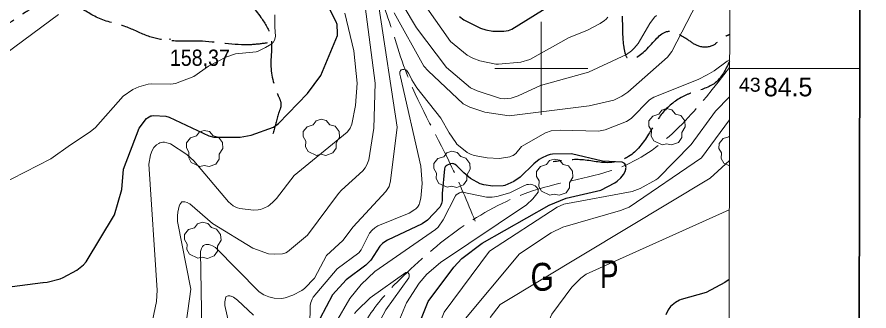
# Model space of a CAD drawing. Extents: x 480269 to 484877, y 4383588 to 4386804.
# Drawn here: x 483718.1 to 484176.2, y 4384369.5 to 4384527.7 of the extents above; entities that cross this region are included whole.
import ezdxf
from ezdxf.enums import TextEntityAlignment as Align

# ---------------------------------------------------------------- set-up
doc = ezdxf.new("R2010")
doc.units = 0
doc.header["$LTSCALE"] = 3.8
doc.linetypes.add('DOTTED', pattern=[1.5, 0.3, -1.2])
doc.linetypes.add('LONG_DASHED', pattern=[7.5, 6, -1.5])
for name, color, linetype, lineweight in [('1', 7, 'Continuous', 13), ('15', 7, 'LONG_DASHED', 13), ('2', 7, 'DOTTED', 13), ('29', 7, 'Continuous', 13), ('38', 7, 'Continuous', 25), ('7', 7, 'Continuous', 13), ('8', 7, 'Continuous', 25), ('9', 7, 'Continuous', 13)]:
    doc.layers.add(name, color=color, linetype=linetype, lineweight=lineweight)
doc.layers.add('31', color=7, linetype='Continuous')

msp = doc.modelspace()

# ---------------------------------------------------------------- linework, layer by layer
at = {"layer": '1'}
for p, q in [((484000, 4384525), (484000, 4384475)), ((483975, 4384500), (484025, 4384500)), ((484101.29, 4384500), (484171.38, 4384500))]:
    msp.add_line(p, q, dxfattribs=at)
at = {"layer": '1', "lineweight": 35}
msp.add_lwpolyline([(480458.83, 4386528.21), (484176.23, 4386519.28), (484170.33, 4384064.28), (480452.93, 4384073.22)], close=True, dxfattribs=at)
at = {"layer": '1'}
msp.add_lwpolyline([(480529.1, 4386456.6), (484105.5, 4386448.1), (484100.5, 4384135.8), (480523.1, 4384144.4)], close=True, dxfattribs=at)
at = {"layer": '15'}
for points in [[(483964.52, 4384417.8), (483951.06, 4384448.68), (483926.78, 4384499.37), (483913.95, 4384536.31), (483890.04, 4384574.77), (483862.67, 4384619.38), (483845.39, 4384685.86), (483830.06, 4384716.05), (483817.17, 4384740.02)], [(484101.29, 4384500.6), (484045.48, 4384448.04), (483998.27, 4384435.06), (483927.99, 4384390.47), (483897.86, 4384344.73), (483887.64, 4384310.17), (483864.35, 4384303.62)]]:
    msp.add_spline(points, degree=3, dxfattribs=at)
at = {"layer": '29'}
for points in [[(484065.04, 4384458.97), (484060.5, 4384461.09), (484059.09, 4384463.63), (484059.19, 4384466.61), (484057.82, 4384469.02), (484057.86, 4384471.77), (484060.02, 4384474.37), (484063.21, 4384475.37), (484064.86, 4384477.56), (484067.43, 4384478.39), (484070.29, 4384477.74), (484072.24, 4384475.47), (484075.05, 4384474.65), (484077.18, 4384471.8), (484077.42, 4384468.67), (484075.54, 4384465.52), (484075.54, 4384462.84), (484073.72, 4384460.23), (484070.1, 4384458.89), (484067.33, 4384459.52)], [(483879.15, 4384453.26), (483874.61, 4384455.38), (483873.2, 4384457.92), (483873.3, 4384460.9), (483871.93, 4384463.31), (483871.97, 4384466.06), (483874.13, 4384468.66), (483877.32, 4384469.66), (483878.97, 4384471.85), (483881.54, 4384472.68), (483884.4, 4384472.03), (483886.35, 4384469.76), (483889.16, 4384468.94), (483891.29, 4384466.09), (483891.53, 4384462.96), (483889.65, 4384459.81), (483889.65, 4384457.13), (483887.83, 4384454.52), (483884.21, 4384453.18), (483881.44, 4384453.81)], [(483816.33, 4384447.27), (483811.79, 4384449.39), (483810.38, 4384451.93), (483810.48, 4384454.91), (483809.11, 4384457.32), (483809.15, 4384460.07), (483811.31, 4384462.67), (483814.5, 4384463.67), (483816.15, 4384465.86), (483818.72, 4384466.69), (483821.58, 4384466.04), (483823.53, 4384463.77), (483826.34, 4384462.95), (483828.47, 4384460.1), (483828.71, 4384456.97), (483826.83, 4384453.82), (483826.83, 4384451.14), (483825.01, 4384448.53), (483821.39, 4384447.19), (483818.62, 4384447.82)], [(483949.46, 4384436.08), (483944.92, 4384438.2), (483943.51, 4384440.74), (483943.61, 4384443.72), (483942.24, 4384446.13), (483942.28, 4384448.88), (483944.44, 4384451.48), (483947.63, 4384452.48), (483949.28, 4384454.67), (483951.85, 4384455.5), (483954.71, 4384454.85), (483956.66, 4384452.58), (483959.47, 4384451.76), (483961.6, 4384448.91), (483961.84, 4384445.78), (483959.96, 4384442.63), (483959.96, 4384439.95), (483958.14, 4384437.34), (483954.52, 4384436), (483951.75, 4384436.63)], [(484004.63, 4384431.85), (484000.09, 4384433.97), (483998.68, 4384436.51), (483998.78, 4384439.49), (483997.41, 4384441.9), (483997.45, 4384444.65), (483999.61, 4384447.25), (484002.8, 4384448.25), (484004.45, 4384450.44), (484007.02, 4384451.27), (484009.88, 4384450.62), (484011.83, 4384448.35), (484014.64, 4384447.53), (484016.77, 4384444.68), (484017.01, 4384441.55), (484015.13, 4384438.4), (484015.13, 4384435.72), (484013.31, 4384433.11), (484009.69, 4384431.77), (484006.92, 4384432.4)], [(483815.38, 4384397.91), (483810.84, 4384400.03), (483809.43, 4384402.57), (483809.53, 4384405.55), (483808.16, 4384407.96), (483808.2, 4384410.71), (483810.36, 4384413.31), (483813.55, 4384414.31), (483815.2, 4384416.5), (483817.77, 4384417.33), (483820.63, 4384416.68), (483822.58, 4384414.41), (483825.39, 4384413.59), (483827.52, 4384410.74), (483827.76, 4384407.61), (483825.88, 4384404.46), (483825.88, 4384401.78), (483824.06, 4384399.17), (483820.44, 4384397.83), (483817.67, 4384398.46)]]:
    msp.add_lwpolyline(points, close=True, dxfattribs=at)
msp.add_lwpolyline([(484101.17, 4384447.65), (484098.23, 4384449.02), (484096.82, 4384451.56), (484096.92, 4384454.54), (484095.55, 4384456.95), (484095.59, 4384459.7), (484097.75, 4384462.3), (484100.94, 4384463.3), (484101.21, 4384463.66)], dxfattribs=at)
at = {"layer": '38', "linetype": 'LONG_DASHED'}
for points in [[(483630.55, 4384824.91), (483636.67, 4384823.04), (483647.8, 4384815.65), (483659.49, 4384808.02), (483669.46, 4384799.03), (483677.4, 4384792.5), (483686.57, 4384785.76), (483694.21, 4384781.77), (483697.85, 4384775), (483701.89, 4384765.99), (483713.99, 4384759.46), (483720.08, 4384754.07), (483722.3, 4384750.73), (483726.69, 4384740.6), (483735.34, 4384730.23), (483745.24, 4384724.66), (483755.7, 4384716.89), (483766.87, 4384706.21), (483775.61, 4384695.76), (483780.58, 4384684.36), (483784.92, 4384674.57), (483788.07, 4384668.16), (483790.72, 4384656.48), (483794.48, 4384642.98), (483801.73, 4384628.65), (483807.81, 4384616.26), (483814.49, 4384595.88), (483817.97, 4384586.77), (483821.31, 4384577.73), (483828.27, 4384556.68), (483830.63, 4384552.43), (483839.15, 4384540.29), (483849.19, 4384527.47), (483854.55, 4384516.99), (483854.57, 4384503.31), (483858.58, 4384485.24), (483860, 4384480.77), (483858.75, 4384475.92), (483855.75, 4384465.23), (483853.59, 4384460.21)], [(484101.87, 4384770.19), (484096.36, 4384751.7), (484094.97, 4384746.88), (484088.81, 4384723.34), (484080.61, 4384711.76), (484075.67, 4384705.43), (484064.25, 4384692.48), (484061.31, 4384687.35), (484054.68, 4384668.51), (484052.73, 4384657.07), (484051.76, 4384647.87), (484052.53, 4384632.2), (484054.35, 4384613.73), (484054.14, 4384599.58), (484053.06, 4384575.11), (484049.26, 4384558.84), (484043.19, 4384542.11), (484043.55, 4384526.23), (484044.36, 4384511.37), (484046.51, 4384505.52), (484056.91, 4384510.58), (484068.46, 4384519.98), (484078.24, 4384515.89), (484084.6, 4384512.15), (484092.87, 4384512.77), (484097.03, 4384516.12), (484099.42, 4384517.49), (484101.33, 4384518.38)], [(483852.52, 4384513.7), (483844.09, 4384512.79), (483815.96, 4384514.71), (483800.46, 4384514.91), (483788.76, 4384517.31), (483776.54, 4384522.43), (483761.45, 4384527.24), (483748.65, 4384533.93), (483737.27, 4384534.86), (483726.61, 4384532.59), (483722.64, 4384530.26), (483703.26, 4384516.83), (483692.56, 4384509.07), (483683.45, 4384502.19), (483672.98, 4384494.76), (483666.73, 4384489.63), (483651.71, 4384474.57), (483643.56, 4384462.42), (483641.02, 4384458.57), (483637.4, 4384448.5), (483638.64, 4384435.5), (483639.92, 4384424.51), (483640.89, 4384412.02), (483642.91, 4384398.41), (483644.47, 4384384.79), (483644.72, 4384375.06), (483643.89, 4384364.93), (483643.04, 4384357.91), (483644.22, 4384342.93), (483645.27, 4384335.99), (483647.43, 4384328.24), (483652.9, 4384313.23), (483656.85, 4384300.11), (483661.01, 4384286.6), (483669.9, 4384260.57), (483674.65, 4384245.24), (483685.34, 4384214.18), (483689.39, 4384200.81), (483694.76, 4384183.71), (483700.22, 4384169.71)], [(484101.3, 4384504), (484093.52, 4384492.26), (484081.84, 4384487.22), (484075.97, 4384484.78), (484065.02, 4384475.81), (484057.72, 4384464.63), (484046.96, 4384452.61), (484037.32, 4384449.4), (484021.7, 4384450.86), (484006.33, 4384449.75)]]:
    msp.add_spline(points, degree=3, dxfattribs=at)
at = {"layer": '7'}
msp.add_line((483799.79, 4384515.78), (483800.79, 4384515.78), dxfattribs=at)
at = {"layer": '8'}
for points in [[(483790.63, 4384474.57), (483791.5, 4384474.62), (483798.05, 4384474.28), (483799.96, 4384473.78), (483821.14, 4384463.69), (483823.91, 4384463), (483838.02, 4384463.07), (483844, 4384464.09), (483856.07, 4384468.45), (483858.68, 4384470.35), (483874.31, 4384486.49), (483881.49, 4384496.2), (483890.36, 4384517.82), (483890.43, 4384518.89), (483890.17, 4384523.62), (483889.74, 4384525.11), (483883.03, 4384538.13)], [(483956.04, 4384527.9), (483958.4, 4384526.21), (483967.34, 4384521.62), (483970.12, 4384520.72), (483974.03, 4384520.06), (483979.94, 4384519.98), (483982.38, 4384520.42), (483984.23, 4384521.09), (484008.16, 4384535.94)], [(483715.42, 4384382.67), (483731.97, 4384384.81), (483732.08, 4384384.83), (483734.35, 4384385.12), (483741.23, 4384386.79), (483742.88, 4384387.5), (483750.13, 4384391.57), (483753.76, 4384394.36), (483753.76, 4384394.37), (483755.25, 4384396.02), (483770.5, 4384421.34), (483774.37, 4384434.91), (483775.34, 4384445.81), (483783.81, 4384467.94), (483787.68, 4384473), (483788.3, 4384473.51), (483789.97, 4384474.46), (483790.63, 4384474.57)], [(484006.12, 4384453.9), (484004.71, 4384453.7), (484003.1, 4384453.2), (484000.08, 4384451.77), (483998.78, 4384451), (483995.95, 4384448.65), (483988.7, 4384441.46), (483985.19, 4384439.2), (483980.45, 4384437.06), (483979.49, 4384436.77), (483973.86, 4384436.61), (483969.02, 4384437.33), (483967.09, 4384437.91), (483961.92, 4384440.87), (483958.34, 4384443.83), (483954.54, 4384447.67), (483953.66, 4384448.34), (483952.99, 4384448.63), (483952.64, 4384448.73), (483952.04, 4384448.79), (483951.2, 4384448.66), (483950.21, 4384448.36), (483949.46, 4384448.03), (483949.14, 4384447.84), (483948.71, 4384447.48), (483948.38, 4384447.01), (483948.21, 4384446.67), (483947.91, 4384445.93), (483946.75, 4384432.82), (483946.62, 4384428.77), (483946.34, 4384427.35), (483946.03, 4384426.47), (483945.46, 4384425.46), (483938.84, 4384418.35), (483936.03, 4384416.34), (483917.22, 4384407.62), (483915.34, 4384406.44), (483914.58, 4384405.86), (483913.72, 4384405.02), (483913.24, 4384404.44), (483908.27, 4384396.81), (483905.65, 4384394.2), (483895.09, 4384386.33), (483887.72, 4384378.21), (483880.89, 4384365.39)], [(483931.79, 4384356.31), (483939.11, 4384374.62), (483952.99, 4384393.11), (483957.31, 4384397.72), (483968.25, 4384406), (484004.31, 4384426.54), (484013.41, 4384430.27), (484032.05, 4384434.44), (484039.59, 4384438.48), (484040.84, 4384439.35), (484042.76, 4384441.15), (484044.14, 4384443), (484045.03, 4384444.63), (484045.47, 4384445.88), (484045.55, 4384446.39), (484045.57, 4384446.69), (484045.55, 4384447.27), (484045.42, 4384447.85), (484045.28, 4384448.15), (484044.91, 4384448.66), (484044.42, 4384449.08), (484044.13, 4384449.27), (484043.54, 4384449.51), (484032.85, 4384450.07), (484016.33, 4384453.99), (484006.12, 4384453.9)], [(484101.04, 4384386.41), (484098.79, 4384384.83), (484088.68, 4384379.4), (484075.19, 4384375.7), (484074.34, 4384375.34), (484072.18, 4384374.18), (484069.46, 4384371.96), (484068.21, 4384370.21), (484066.96, 4384367.52)]]:
    msp.add_lwpolyline(points, dxfattribs=at)
at = {"layer": '9'}
for points in [[(483908.19, 4384575.81), (483946.43, 4384521.06), (483951.24, 4384514.45), (483960.08, 4384507.24), (483963.12, 4384505.54), (483966.91, 4384504.08), (483975.58, 4384502.34), (483976.97, 4384502.31), (483989.05, 4384503.42), (483993.88, 4384504.86), (484015.03, 4384516.72), (484024.44, 4384520.5), (484031.67, 4384524.11), (484034.04, 4384525.76), (484034.85, 4384526.56), (484035.8, 4384527.67)], [(483920.9, 4384529.98), (483936.86, 4384501.27), (483939.09, 4384498.71), (483957.99, 4384481.02), (483961.55, 4384479.15), (483969.69, 4384476.46), (483982.79, 4384474.53), (484025.72, 4384479.84), (484039.04, 4384482.89), (484043.37, 4384485.07), (484046.5, 4384487.29), (484067.88, 4384506.02), (484070.29, 4384509.13), (484094.2, 4384555.78)], [(484061.89, 4384528.48), (484060.96, 4384527.64), (484058.31, 4384524.14), (484052.06, 4384513.48), (484049.96, 4384510.85), (484048.44, 4384509.41), (484045.76, 4384507.59), (484025.48, 4384497.95), (483999.66, 4384490.77), (483987.51, 4384485.21), (483983.74, 4384484.08), (483981.74, 4384483.77), (483980.44, 4384483.72), (483978.14, 4384483.92), (483965.45, 4384487.88), (483961.92, 4384489.63), (483949.08, 4384500.55), (483932.94, 4384521.94), (483918.04, 4384546.9)], [(483905.23, 4384533.37), (483910.64, 4384492.1), (483909.9, 4384467.92), (483907.24, 4384450.92), (483906.11, 4384448.15), (483905.23, 4384446.54), (483904.04, 4384444.88), (483892.48, 4384434.55), (483891.01, 4384432.82), (483874.31, 4384410.4), (483863.55, 4384401.34), (483862.65, 4384400.79), (483860.78, 4384400.25), (483856.58, 4384400.08), (483853.21, 4384400.24), (483844.81, 4384403.38), (483823.11, 4384416.61), (483810.96, 4384427.13), (483810.8, 4384427.25), (483809.48, 4384427.95), (483808.35, 4384428.26), (483808.05, 4384428.29), (483806.66, 4384428.19), (483805.6, 4384426.82), (483805.43, 4384426.51), (483805.22, 4384425.97), (483804.52, 4384422.76), (483804.3, 4384420.79), (483804.39, 4384417.58), (483811.47, 4384381.25), (483807.29, 4384350.18)], [(483817.83, 4384338.54), (483816.74, 4384401.45), (483816.84, 4384402.02), (483817.24, 4384403.16), (483817.61, 4384403.89), (483817.83, 4384404.22), (483818.29, 4384404.67), (483818.77, 4384404.98), (483819.04, 4384405.11), (483819.54, 4384405.28), (483820.1, 4384405.35), (483820.27, 4384405.35), (483821.21, 4384405.26), (483822.22, 4384405), (483823.18, 4384404.6), (483824.75, 4384403.68), (483848.33, 4384379.87), (483850.82, 4384378.24), (483853.55, 4384377.1), (483856.35, 4384376.47), (483860.41, 4384376.32), (483862.21, 4384376.61), (483866.35, 4384378.05), (483871.16, 4384380.51), (483872.73, 4384381.71), (483878.01, 4384387.27), (483884.49, 4384399.32), (483893.34, 4384407.53), (483898.89, 4384414.71), (483916.4, 4384433.85), (483918.16, 4384436.5), (483918.92, 4384439.49), (483922.57, 4384468.39), (483912.57, 4384533.33)], [(483856.72, 4384528.91), (483856.63, 4384522.26), (483856.98, 4384517.33), (483856.71, 4384515.69), (483856.71, 4384515.59), (483855.73, 4384514.04), (483855.48, 4384513.74), (483855.02, 4384513.29), (483851.75, 4384511.26), (483847.67, 4384509.36), (483846.72, 4384509.03), (483835.54, 4384507.85), (483830.88, 4384506.31), (483830.84, 4384506.3), (483830.82, 4384506.29), (483830.79, 4384506.27), (483821.05, 4384501.25), (483813.21, 4384495.63), (483803.28, 4384491.99), (483800.76, 4384491.55), (483790.47, 4384491.7), (483788.54, 4384491.5), (483783.65, 4384490.1), (483780.28, 4384488.67), (483775.08, 4384485.03), (483760.32, 4384468.26), (483757.32, 4384465.87), (483746.81, 4384458.93), (483736.15, 4384451.41), (483701.14, 4384433.46)], [(483740.4, 4384528.96), (483707.1, 4384504.48)], [(483813.15, 4384450.31), (483831.78, 4384428.32), (483834.37, 4384426.09), (483835.34, 4384425.52), (483836.71, 4384424.97), (483837.9, 4384424.67), (483845.19, 4384423.84), (483847.8, 4384423.92), (483848.95, 4384424.18), (483850.73, 4384424.77), (483853.15, 4384425.96), (483854.02, 4384426.59), (483855.89, 4384428.2), (483857.67, 4384430.13), (483867.07, 4384442.35), (483895.61, 4384465.7), (483896.34, 4384466.61), (483897.19, 4384467.89), (483898.11, 4384469.97), (483900.08, 4384480.01), (483900.9, 4384492.15), (483899.25, 4384509.41), (483894.37, 4384529.73)], [(483929.02, 4384422.16), (483932.02, 4384424.05), (483932.59, 4384424.55), (483933.35, 4384425.38), (483933.77, 4384425.96), (483934.28, 4384426.9), (483934.56, 4384427.6), (483935.26, 4384430.26), (483936.02, 4384438.18), (483935.31, 4384447.37), (483924.2, 4384495.53), (483924.2, 4384495.54), (483924.2, 4384495.55), (483923.99, 4384496.91), (483924, 4384496.92), (483924, 4384496.94), (483923.97, 4384497.7), (483924.01, 4384498.24), (483924.04, 4384498.37), (483924.09, 4384498.5), (483924.35, 4384498.9), (483924.71, 4384499.21), (483924.93, 4384499.33), (483925.37, 4384499.46), (483925.86, 4384499.48), (483926.15, 4384499.44), (483927.52, 4384499.01), (483928.65, 4384497.51), (483928.66, 4384497.5), (483929.29, 4384496.3), (483929.3, 4384496.29), (483930.43, 4384493.97), (483930.45, 4384493.95), (483933.08, 4384489.64), (483946.04, 4384473.2), (483950.46, 4384465.3), (483953.97, 4384460.09), (483954.66, 4384459.36), (483960.09, 4384454.83), (483961.94, 4384453.87), (483963.88, 4384453.16), (483970.96, 4384451.87), (483977.47, 4384451.65), (483983.03, 4384452.5), (483983.8, 4384452.76), (483984.87, 4384453.24), (483985.61, 4384453.72), (483986.23, 4384454.26), (483989.38, 4384457.98), (483990.56, 4384458.81), (484002.29, 4384465.43), (484005.27, 4384466.37), (484010.11, 4384466.85), (484030.77, 4384466.35), (484034.27, 4384467.07), (484045.89, 4384471.47), (484048.42, 4384473.13), (484058.22, 4384483.05), (484060.47, 4384484.56), (484084.37, 4384493.99), (484089.2, 4384496.62), (484089.22, 4384496.63), (484092.94, 4384498.75), (484100.05, 4384503.87), (484101.3, 4384504.62)], [(484101.25, 4384484.72), (484093.63, 4384476.95), (484080.6, 4384459.18), (484062.63, 4384440.75), (484061.67, 4384440.05), (484053.1, 4384435.46), (484048.81, 4384433.82), (484012.14, 4384427.07), (484008.52, 4384425.36), (483972.09, 4384401.68), (483947.82, 4384368.88), (483943.5, 4384358.17), (483939.1, 4384338.91), (483931.03, 4384312.69), (483928.89, 4384308.81)], [(484101.23, 4384472.37), (484086.18, 4384451.92), (484047.26, 4384425.38), (484042.65, 4384423.57), (484011.64, 4384414.57), (484005.27, 4384411.55), (483988.28, 4384400.23), (483956.58, 4384362.31)], [(483790.87, 4384364.34), (483792.99, 4384374.7), (483793.4, 4384380.8), (483788.86, 4384448.45), (483789.86, 4384453.59), (483790.71, 4384455.87), (483791.62, 4384457.39), (483792.09, 4384457.94), (483793.1, 4384458.86), (483794.23, 4384459.62), (483794.89, 4384459.92), (483795.52, 4384460.11), (483796.51, 4384460.29), (483797.21, 4384460.3), (483797.43, 4384460.28), (483798.55, 4384460.06), (483800.57, 4384459.37), (483809.45, 4384453.73), (483813.15, 4384450.31)], [(483972.47, 4384366.02), (483977.87, 4384373.07), (484090.91, 4384441), (484101.18, 4384450.51)], [(483997.14, 4384436.43), (483996.66, 4384436.81), (483995.87, 4384437.28), (483995.38, 4384437.48), (483994.73, 4384437.63), (483994.04, 4384437.69), (483993.05, 4384437.63), (483992.27, 4384437.51), (483990.23, 4384436.71), (483983.16, 4384433.16), (483976.06, 4384431.14), (483973.5, 4384430.8), (483970.6, 4384430.83), (483957.55, 4384433.46), (483956.89, 4384433.39), (483956.33, 4384433.24), (483955.97, 4384433.09), (483954.24, 4384432.07), (483953.88, 4384431.54), (483947.23, 4384418.62), (483944.46, 4384414.59), (483943.2, 4384413.33), (483910.56, 4384390.78), (483903.17, 4384383.75), (483897.03, 4384376.18), (483889.41, 4384362.95)], [(483923.87, 4384365.31), (483927.45, 4384373.84), (483934.29, 4384384.52), (483938.47, 4384389.39), (483945.82, 4384395.62), (483992.09, 4384426.59), (483995.54, 4384429.83), (483998.31, 4384433.5), (483998.3, 4384434.94), (483998.32, 4384435.08), (483998.34, 4384435.1), (483998.32, 4384435.1), (483998.27, 4384435.09), (483997.39, 4384436.19), (483997.14, 4384436.43)], [(483875.5, 4384361.48), (483875.69, 4384372.4), (483876.06, 4384374.17), (483876.7, 4384375.91), (483877.36, 4384377.05), (483890.16, 4384392.29), (483901.79, 4384400.79), (483903.13, 4384402.49), (483907.67, 4384411.45), (483909.04, 4384413.01), (483910.52, 4384414.3), (483912.06, 4384415.28), (483929.02, 4384422.16)], [(484101.12, 4384424.02), (484024.21, 4384389.3), (484021.35, 4384387.12), (484016.43, 4384382.28), (484005.73, 4384367.89), (483982.85, 4384315.99), (483981.3, 4384311.63), (483981.13, 4384310.72), (483980.8, 4384307.02), (483980.89, 4384305.73), (483981.5, 4384302.96), (483982.06, 4384301.49), (483983.13, 4384299.64), (483984.04, 4384298.52), (483999.73, 4384284.25), (484032.41, 4384262.74), (484041.82, 4384259.16), (484051.53, 4384254.3), (484100.69, 4384222.9)], [(483899.53, 4384368.13), (483900.74, 4384369.57), (483907.9, 4384376.53), (483927.18, 4384390.27), (483927.76, 4384390.32), (483927.9, 4384390.3), (483928.03, 4384390.27), (483928.46, 4384390.01), (483928.76, 4384389.6), (483928.87, 4384389.32), (483928.97, 4384388.73), (483928.96, 4384388.12), (483928.91, 4384387.81), (483928.76, 4384387.3), (483916.48, 4384370.21), (483910.85, 4384359.73)], [(483832.39, 4384361.34), (483829.85, 4384372.49), (483829.73, 4384374.48), (483829.74, 4384374.5), (483829.74, 4384374.51), (483830.34, 4384377.16), (483831.09, 4384377.49), (483831.65, 4384377.67), (483831.95, 4384377.72), (483832.46, 4384377.69), (483832.97, 4384377.57), (483833.25, 4384377.47), (483834.46, 4384376.9), (483836.55, 4384375.31), (483845.3, 4384367.36)]]:
    msp.add_lwpolyline(points, dxfattribs=at)

# ---------------------------------------------------------------- texts
at = {"layer": '2', "width": 1.05}
msp.add_text('43', height=7.5, dxfattribs=at).set_placement((484106.28, 4384487.5))
at = {"layer": '2'}
msp.add_text('84.5', height=10, dxfattribs=at).set_placement((484119.73, 4384485))
at = {"layer": '31'}
for s, width, p in [('G', 0.8, (484000.48, 4384380.41)), ('P', 0.75, (484036.53, 4384381.84))]:
    msp.add_text(s, height=15, dxfattribs=dict(at, width=width)).set_placement(p, align=Align.CENTER)
at = {"layer": '7', "width": 0.9}
msp.add_text('158,37', height=8.75, dxfattribs=at).set_placement((483800.29, 4384501.41))

doc.saveas('drawing.dxf')
